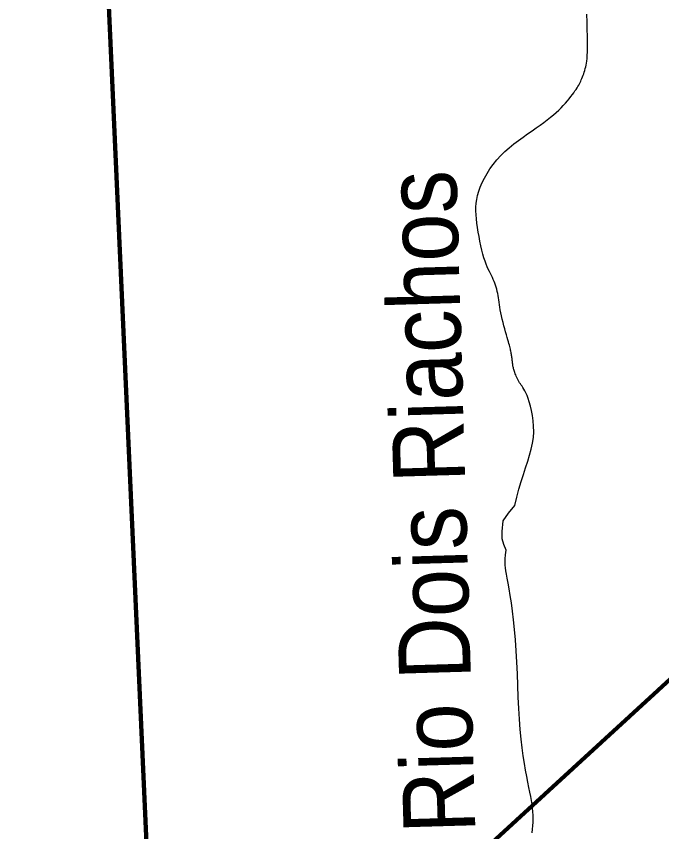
# Model space of a CAD drawing. Extents: x -1643653 to 4543381, y 1624270 to 13878484.
# Drawn here: x 704507 to 709001, y 8951069 to 8956745 of the extents above; entities that cross this region are included whole.
import ezdxf
from ezdxf.enums import TextEntityAlignment as Align

# ---------------------------------------------------------------- set-up
doc = ezdxf.new("R2010")
doc.units = 0
doc.header["$LTSCALE"] = 200
for name, color, linetype, lineweight in [('24', 7, 'Continuous', 25), ('60', 7, 'Continuous', 13), ('9', 7, 'Continuous', 90)]:
    doc.layers.add(name, color=color, linetype=linetype, lineweight=lineweight)
doc.layers.add('49', color=7, linetype='Continuous')

msp = doc.modelspace()

# ---------------------------------------------------------------- linework, layer by layer
at = {"layer": '24'}
for points in [[(708437, 8956293.7), (708441.3, 8956303.2), (708445.5, 8956313.2), (708449.7, 8956323.7), (708453.8, 8956334.6), (708457.8, 8956345.8), (708461.7, 8956357.3), (708465.4, 8956369), (708468.9, 8956381), (708472.1, 8956393.1), (708475, 8956405.4), (708477.6, 8956418.6), (708479.8, 8956433.5), (708481.7, 8956451.1), (708483.1, 8956472), (708484.1, 8956497.2), (708484.6, 8956527.5), (708484.6, 8956563.7), (708484.1, 8956606.2), (708483.2, 8956654), (708481.8, 8956705.4), (708480.3, 8956759.1)], [(707956, 8954384.1), (707954.9, 8954391.2), (707953.6, 8954398.5), (707952.2, 8954405.9), (707950.7, 8954413.4), (707949.1, 8954421), (707947.3, 8954428.8), (707945.3, 8954437.1), (707943, 8954446), (707940.4, 8954455.9), (707937.4, 8954466.9), (707933.9, 8954479.4), (707929.9, 8954493.6), (707925.3, 8954509.7), (707920.2, 8954528), (707914.5, 8954548.1), (707908.6, 8954569.4), (707902.5, 8954591.7), (707896.6, 8954614.5), (707890.9, 8954637.2), (707885.6, 8954659.4), (707881, 8954680.8), (707877.1, 8954701), (707873.8, 8954719.9), (707871.1, 8954737.8), (707868.7, 8954754.7), (707866.4, 8954770.9), (707864.2, 8954786.4), (707861.8, 8954801.5), (707859.2, 8954816.2), (707856.2, 8954830.6), (707852.6, 8954844.8), (707848.7, 8954858.9), (707844.3, 8954872.8), (707839.4, 8954886.5), (707834.1, 8954900.2), (707828.4, 8954913.7), (707822.2, 8954927.1), (707815.6, 8954940.5), (707808.6, 8954954.2), (707801.3, 8954968.6), (707793.8, 8954984.1), (707786.2, 8955000.9), (707778.5, 8955019.5), (707770.9, 8955040.3), (707763.3, 8955063.6), (707755.9, 8955089.6), (707748.8, 8955117.9), (707741.9, 8955148), (707735.5, 8955179.4), (707729.4, 8955211.4), (707724, 8955243.5), (707719, 8955275.2), (707714.8, 8955305.8), (707711.3, 8955335.1), (707708.8, 8955363.1), (707707.5, 8955390.3), (707707.6, 8955417.1), (707709.3, 8955443.8), (707713, 8955470.7), (707718.8, 8955498.4), (707727, 8955527), (707737.7, 8955556.9), (707751, 8955587.8), (707766.7, 8955619.4), (707784.9, 8955651.3), (707805.4, 8955683.3), (707828.1, 8955714.8), (707853.1, 8955745.7), (707880.1, 8955775.4), (707909.2, 8955803.8), (707939.8, 8955830.8), (707971.5, 8955856.6), (708003.7, 8955881.1), (708035.9, 8955904.5), (708067.7, 8955926.8), (708098.4, 8955948.1), (708127.7, 8955968.5), (708155, 8955988), (708180.5, 8956006.7), (708204.2, 8956024.7), (708226.2, 8956042.2), (708246.8, 8956059.2), (708265.9, 8956075.9), (708283.8, 8956092.2), (708300.4, 8956108.5), (708316.1, 8956124.6), (708330.7, 8956140.5), (708344.2, 8956156.1), (708356.8, 8956171.3), (708368.4, 8956185.9), (708378.9, 8956199.9), (708388.5, 8956213.1), (708397.1, 8956225.4), (708404.8, 8956236.7), (708411.5, 8956247.1), (708417.6, 8956257), (708423.1, 8956266.3), (708428, 8956275.5), (708432.6, 8956284.5), (708437, 8956293.7)], [(708079.3, 8954060.8), (708071.1, 8954085.7), (708063.2, 8954106.6), (708055.7, 8954124), (708048.6, 8954138.5), (708041.7, 8954150.6), (708035.2, 8954160.9), (708029.1, 8954169.9), (708023.1, 8954178.3), (708017.4, 8954186.5), (708012, 8954195), (708006.8, 8954203.9), (708001.8, 8954213), (707997.2, 8954222.1), (707992.8, 8954231.2), (707988.8, 8954240.2), (707985.1, 8954248.9), (707981.7, 8954257.1), (707978.7, 8954264.9), (707976, 8954272.2), (707973.6, 8954279.2), (707971.6, 8954285.9), (707969.7, 8954292.3), (707968.1, 8954298.6), (707966.8, 8954304.8), (707965.5, 8954311), (707964.5, 8954317.3), (707963.5, 8954323.6), (707962.7, 8954330.1), (707961.9, 8954336.5), (707961.2, 8954343.1), (707960.4, 8954349.7), (707959.7, 8954356.5), (707958.9, 8954363.2), (707958, 8954370.1), (707957.1, 8954377), (707956, 8954384.1)], [(708079.3, 8954060.8), (708071.1, 8954085.7), (708063.2, 8954106.6), (708055.7, 8954124), (708048.6, 8954138.5), (708041.7, 8954150.6), (708035.2, 8954160.9), (708029.1, 8954169.9), (708023.1, 8954178.3), (708017.4, 8954186.5), (708012, 8954195), (708006.8, 8954203.9), (708001.8, 8954213), (707997.2, 8954222.1), (707992.8, 8954231.2), (707988.8, 8954240.2), (707985.1, 8954248.9), (707981.7, 8954257.1), (707978.7, 8954264.9), (707976, 8954272.2), (707973.6, 8954279.2), (707971.6, 8954285.9), (707969.7, 8954292.3), (707968.1, 8954298.6), (707966.8, 8954304.8), (707965.5, 8954311), (707964.5, 8954317.3), (707963.5, 8954323.6), (707962.7, 8954330.1), (707961.9, 8954336.5), (707961.2, 8954343.1), (707960.4, 8954349.7), (707959.7, 8954356.5), (707958.9, 8954363.2), (707958, 8954370.1), (707957.1, 8954377), (707956, 8954384.1)], [(708105.3, 8951136), (708106, 8951160.4), (708105.7, 8951184.6), (708104.4, 8951208.7), (708102.1, 8951233.3), (708098.8, 8951258.8), (708094.7, 8951285.6), (708089.7, 8951314.1), (708083.8, 8951344.7), (708077, 8951378), (708069.6, 8951414.3), (708061.6, 8951454), (708053.2, 8951497.3), (708044.9, 8951544.7), (708036.7, 8951596.3), (708028.9, 8951652.5), (708021.8, 8951713.6), (708015.7, 8951780), (708010.6, 8951851.7), (708006.3, 8951927.7), (708002.7, 8952006.7), (707999.3, 8952087.6), (707996, 8952169.1), (707992.4, 8952249.9), (707988.2, 8952328.8), (707983.1, 8952404.7), (707977, 8952476.3), (707970, 8952543.3), (707962.4, 8952605.4), (707954.5, 8952662.4), (707946.5, 8952714.1), (707938.8, 8952760.1), (707931.6, 8952800.3), (707925.2, 8952834.3), (707919.7, 8952862.3), (707915.5, 8952885.6), (707912.4, 8952906.2), (707910.7, 8952925.7), (707910.4, 8952945.9), (707911.6, 8952968.7), (707914.4, 8952995.7), (707918.9, 8953028.8), (707901.9, 8953068.2), (707891.4, 8953109.1), (707891.4, 8953159.4), (707897.7, 8953232.7), (707934.3, 8953286.2), (707978.2, 8953339.4), (707992.2, 8953397.3), (708007.2, 8953453.2), (708022.7, 8953505.9), (708038.5, 8953555.7), (708053.9, 8953602.8), (708068.4, 8953647.8), (708081.6, 8953690.9), (708092.8, 8953732.6), (708101.7, 8953773.3), (708107.5, 8953813.5), (708110.1, 8953853.3), (708109.6, 8953892.4), (708106.6, 8953930.3), (708101.6, 8953966.7), (708095.1, 8954000.8), (708087.5, 8954032.4), (708079.3, 8954060.8)], [(708105.3, 8951136), (708106, 8951160.4), (708105.7, 8951184.6), (708104.4, 8951208.7), (708102.1, 8951233.3), (708098.8, 8951258.8), (708094.7, 8951285.6), (708089.7, 8951314.1), (708083.8, 8951344.7), (708077, 8951378), (708069.6, 8951414.3), (708061.6, 8951454), (708053.2, 8951497.3), (708044.9, 8951544.7), (708036.7, 8951596.3), (708028.9, 8951652.5), (708021.8, 8951713.6), (708015.7, 8951780), (708010.6, 8951851.7), (708006.3, 8951927.7), (708002.7, 8952006.7), (707999.3, 8952087.6), (707996, 8952169.1), (707992.4, 8952249.9), (707988.2, 8952328.8), (707983.1, 8952404.7), (707977, 8952476.3), (707970, 8952543.3), (707962.4, 8952605.4), (707954.5, 8952662.4), (707946.5, 8952714.1), (707938.8, 8952760.1), (707931.6, 8952800.3), (707925.2, 8952834.3), (707919.7, 8952862.3), (707915.5, 8952885.6), (707912.4, 8952906.2), (707910.7, 8952925.7), (707910.4, 8952945.9), (707911.6, 8952968.7), (707914.4, 8952995.7), (707918.9, 8953028.8), (707901.9, 8953068.2), (707891.4, 8953109.1), (707891.4, 8953159.4), (707897.7, 8953232.7), (707934.3, 8953286.2), (707978.2, 8953339.4), (707992.2, 8953397.3), (708007.2, 8953453.2), (708022.7, 8953505.9), (708038.5, 8953555.7), (708053.9, 8953602.8), (708068.4, 8953647.8), (708081.6, 8953690.9), (708092.8, 8953732.6), (708101.7, 8953773.3), (708107.5, 8953813.5), (708110.1, 8953853.3), (708109.6, 8953892.4), (708106.6, 8953930.3), (708101.6, 8953966.7), (708095.1, 8954000.8), (708087.5, 8954032.4), (708079.3, 8954060.8)], [(708098.8, 8951062.2), (708101.5, 8951086.6), (708103.8, 8951111.3), (708105.3, 8951136)]]:
    msp.add_lwpolyline(points, dxfattribs=at)
at = {"layer": '60', "lineweight": 25}
msp.add_spline([(814781, 9009175.5), (814787.2, 9009173.4), (814796.9, 9009173.4), (814799.4, 9009172.4), (814805.1, 9009174.5), (814805.6, 9009176.5), (814811.7, 9009179.5), (814811.7, 9009179.5), (814801.5, 9009181), (814790.7, 9009181.5), (814784.1, 9009183.1), (814777.4, 9009185.1), (814778.4, 9009175.5)], degree=3, dxfattribs=at)
at = {"layer": '9'}
msp.add_lwpolyline([(705081.2, 8958366.8), (705509.2, 8948874.2), (720755.9, 8962863.6), (723053.6, 8963740.6)], dxfattribs=at)

# ---------------------------------------------------------------- texts
at = {"layer": '49', "width": 0.9}
msp.add_text('Rio Dois Riachos', height=500, rotation=91.671, dxfattribs=at).set_placement((707637.1, 8953371.6), align=Align.CENTER)

doc.saveas('drawing.dxf')
